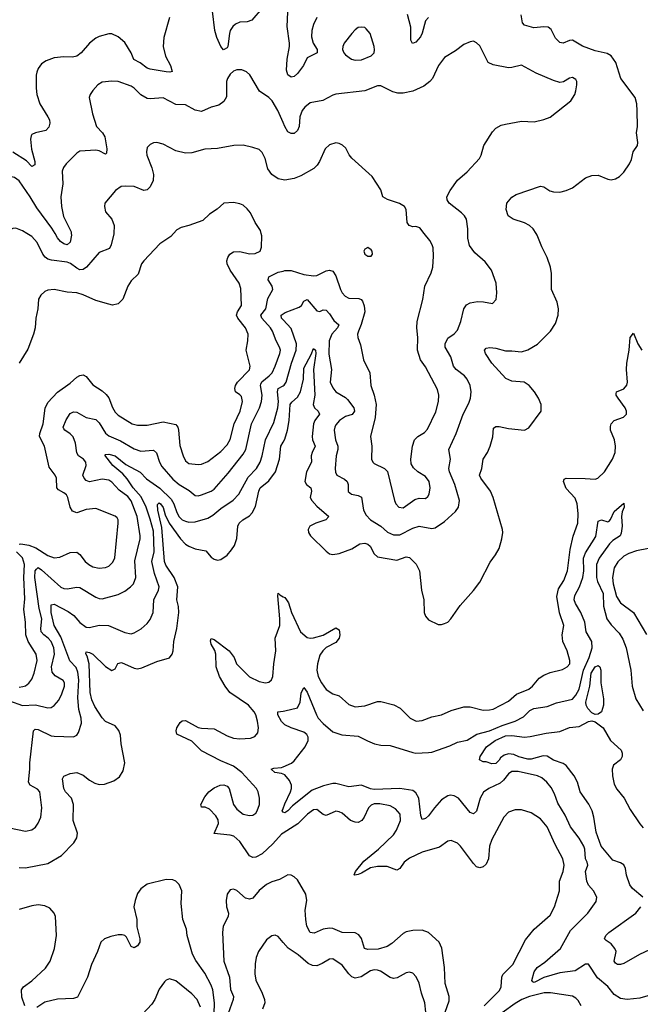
# Model space of a CAD drawing. Header units: inches. Extents: x 1682530 to 1839546, y 640742 to 791647.
# Tile 879 of 923: x 1798354 to 1802233, y 765180 to 771337. Entities that reach past the tile are written whole.
import ezdxf

# ---------------------------------------------------------------- set-up
doc = ezdxf.new("R2010")
doc.units = ezdxf.units.IN
doc.header["$MEASUREMENT"] = 0
for name, color, linetype in [('B7796', 7, 'Continuous'), ('B7797', 7, 'Continuous'), ('B8706', 7, 'Continuous'), ('B8707', 7, 'Continuous')]:
    doc.layers.add(name, color=color, linetype=linetype)

msp = doc.modelspace()

# ---------------------------------------------------------------- linework, layer by layer
at = {"layer": 'B7796', "color": 5}
for points, elevation in [([(1798350, 768057.2), (1798361.3, 768058.7), (1798411.4, 768051.4), (1798455, 768035), (1798530, 767986.3), (1798570, 767973.2), (1798603.8, 767976.2), (1798670, 768004.7), (1798710, 768007.4), (1798730, 767993.7), (1798762.8, 767950), (1798785.7, 767930), (1798810, 767916.5), (1798850, 767908.5), (1798889.1, 767910.9), (1798910, 767919.7), (1798934.7, 767945.3), (1798948, 767972), (1798969.8, 768189.8), (1798969.8, 768209.8), (1798962.7, 768222.7), (1798950, 768233.7), (1798830, 768280.4), (1798770, 768273.7), (1798710, 768254.3), (1798684.6, 768264.6), (1798668.2, 768288.2), (1798654.4, 768350), (1798645.1, 768365.1), (1798630, 768379), (1798596.8, 768396.8), (1798585.3, 768410), (1798582.8, 768470), (1798575.3, 768490), (1798538.1, 768538.1), (1798509.2, 768670), (1798478.1, 768730), (1798478.5, 768750), (1798500.2, 768810), (1798512.5, 768907.5), (1798530, 768944.2), (1798590, 769007.6), (1798670, 769064.5), (1798710, 769101.3), (1798730, 769113), (1798750, 769115.5), (1798770, 769107), (1798810, 769053.1), (1798870, 769017), (1798894.4, 768994.4), (1798910, 768972.2), (1798932.9, 768912.9), (1798950, 768882.8), (1798970, 768864.7), (1799057.6, 768810), (1799090, 768801.6), (1799150, 768801.7), (1799250, 768821.8), (1799330, 768806.7), (1799341.5, 768790), (1799347.2, 768770), (1799355.2, 768675.2), (1799375.3, 768610), (1799390, 768578.4), (1799410, 768561.7), (1799470, 768555), (1799490, 768557.8), (1799530, 768575.2), (1799610, 768636.9), (1799650, 768679.7), (1799670, 768711.7), (1799693.6, 768810), (1799731.7, 768890), (1799746, 768950), (1799740, 768980), (1799730, 768992.3), (1799703, 769010), (1799698, 769030), (1799703.5, 769050), (1799715.8, 769070), (1799790, 769148.5), (1799793.6, 769170), (1799768.9, 769270), (1799780.2, 769330), (1799781, 769370), (1799765, 769410), (1799716.5, 769470), (1799707.8, 769490), (1799714, 769510), (1799740.3, 769550), (1799736.3, 769656.3), (1799724.5, 769690), (1799668.7, 769770), (1799651.1, 769810), (1799648, 769830), (1799654, 769850), (1799667.3, 769870), (1799690, 769885.5), (1799730, 769887), (1799790, 769872.9), (1799824.9, 769875.1), (1799857.2, 769890), (1799865.1, 769914.9), (1799866.3, 769986.3), (1799862.9, 770000)], 780), ([(1799315.8, 770000), (1799299, 769981), (1799230, 769935.6), (1799128.9, 769830), (1799115.3, 769810), (1799094.2, 769745.8), (1799050, 769704.5), (1799030.3, 769670), (1798997.4, 769590), (1798970, 769561.3), (1798933.1, 769553.1), (1798910, 769558), (1798830, 769580.4), (1798750, 769616.5), (1798710, 769628.9), (1798650, 769632.8), (1798570, 769649.8), (1798530, 769646), (1798510, 769638), (1798485.5, 769614.5), (1798470.3, 769590), (1798467.9, 769530), (1798453.8, 769470), (1798451, 769410), (1798440.2, 769370), (1798403.5, 769276.5), (1798350, 769189.7)], 780), ([(1798941, 770000), (1798941, 769999), (1798924.4, 769930), (1798914, 769906), (1798850, 769880.4), (1798771.1, 769788.9), (1798750, 769775), (1798730, 769774), (1798710, 769783.2), (1798672, 769812), (1798650, 769820.7), (1798553, 769833), (1798530, 769839.9), (1798512.1, 769852.1), (1798497.5, 769870), (1798463.2, 769943.2), (1798430, 769981.5), (1798399, 770000)], 760), ([(1798676, 770000), (1798677, 769990), (1798670, 769945.2), (1798650, 769928.7), (1798630, 769935.4), (1798608.7, 769950), (1798590, 769972.8), (1798574.3, 770000)], 740), ([(1798290, 767077.7), (1798370, 767049), (1798452.2, 767052.2), (1798530, 767033.8), (1798550, 767036.9), (1798570, 767048.9), (1798597.9, 767082.1), (1798617.8, 767122.2), (1798633.8, 767170), (1798634.4, 767190), (1798625.6, 767205.6), (1798574.6, 767234.6), (1798557.3, 767257.3), (1798553.1, 767290), (1798570.8, 767370), (1798566.2, 767410), (1798549.9, 767450), (1798532.5, 767470), (1798503.7, 767490), (1798487.2, 767510), (1798484.9, 767530), (1798491.1, 767590), (1798476, 767656), (1798447.2, 767850), (1798449.9, 767890.1), (1798458.1, 767901.9), (1798470, 767911.8), (1798490, 767898), (1798610, 767787.8), (1798630, 767780.2), (1798650, 767778.9), (1798710, 767788.4), (1798730, 767786.4), (1798830, 767727.2), (1798850, 767718.4), (1798870, 767716.5), (1798970, 767742.6), (1799010, 767763.5), (1799046.4, 767790), (1799064.6, 767810), (1799079.6, 767850), (1799073.1, 767953.1), (1799106.4, 768090), (1799106.5, 768110), (1799087.2, 768230), (1799050, 768328.7), (1799030, 768355.4), (1798975.8, 768395.9), (1798930, 768444.6), (1798910, 768457.4), (1798870, 768464.1), (1798790, 768446.5), (1798770, 768456.2), (1798757.3, 768470), (1798749, 768490), (1798769.9, 768550), (1798766.3, 768570), (1798751.9, 768590), (1798721.5, 768610), (1798710, 768627.8), (1798702.1, 768690), (1798687.8, 768727.8), (1798670, 768746.9), (1798635.1, 768770), (1798630, 768779.5), (1798626, 768790), (1798644.8, 768835.2), (1798670, 768874.6), (1798690, 768885.2), (1798710, 768882.4), (1798768.9, 768848.9), (1798830, 768836.3), (1798850, 768815.8), (1798890, 768751.8), (1798910, 768735.3), (1798983.7, 768703.7), (1799070, 768654), (1799110, 768640.2), (1799190, 768645), (1799209.5, 768629.5), (1799227.6, 768570), (1799242.7, 768542.7), (1799310, 768465), (1799350, 768430.7), (1799413.8, 768393.8), (1799450, 768362.6), (1799470, 768360.8), (1799490, 768365.2), (1799550, 768389.4), (1799570, 768402.5), (1799657.5, 768502.5), (1799750, 768620.7), (1799766.6, 768650), (1799802.8, 768810), (1799852.4, 768910), (1799865.4, 768950), (1799869.4, 768990), (1799858.7, 769050), (1799861.4, 769058.6), (1799867.6, 769072.4), (1799914, 769110), (1799931.6, 769130), (1799951, 769170), (1799979.8, 769250), (1799982.9, 769270), (1799977.1, 769290), (1799956.2, 769330), (1799933.7, 769390), (1799921.7, 769410), (1799866.2, 769470), (1799861.3, 769490), (1799891.7, 769530), (1799905.2, 769594.8), (1799936.4, 769650), (1799932.4, 769670), (1799906, 769710), (1799911.5, 769730), (1799970, 769758.7), (1800000, 769765.6)], 760), ([(1800000, 769459.4), (1799989.8, 769470), (1799989, 769490), (1800000, 769497.6)], 740), ([(1798290, 766284.9), (1798390, 766262.4), (1798429.6, 766270.4), (1798452.6, 766287.4), (1798470, 766314), (1798485.1, 766350), (1798492.6, 766410), (1798480.4, 766510), (1798465.4, 766525.4), (1798418, 766550), (1798408.7, 766570), (1798417.9, 766650), (1798417.5, 766690), (1798440.7, 766890), (1798450, 766900.7), (1798470, 766898.4), (1798550, 766859.7), (1798570, 766856.1), (1798690, 766853.7), (1798710, 766863.8), (1798721, 766879), (1798740.6, 766939.4), (1798738.4, 766970), (1798723.7, 767023.7), (1798717, 767097), (1798723.1, 767210), (1798717.9, 767257.9), (1798706.1, 767286.1), (1798667.9, 767327.9), (1798610, 767478.1), (1798569.9, 767550), (1798549.5, 767630.5), (1798550, 767678.4), (1798570, 767683), (1798656.3, 767636.3), (1798690.9, 767610.9), (1798730, 767567.3), (1798770, 767539), (1798790, 767536), (1798850, 767551.1), (1798909.3, 767549.3), (1799010, 767504.7), (1799050, 767496.9), (1799070, 767502.3), (1799111.9, 767528.1), (1799150, 767561.5), (1799170, 767587.2), (1799187.2, 767630), (1799191.4, 767710), (1799221.8, 767770), (1799225, 767790), (1799195.2, 767875.2), (1799179.5, 767950), (1799193.4, 768010), (1799190, 768138.4), (1799170, 768214.2), (1799143.7, 768290), (1799113, 768353), (1799063.3, 768410), (1799026.2, 768466.2), (1798997.3, 768497.3), (1798934.8, 768550), (1798886.7, 768613.3), (1798890, 768618.8), (1798910, 768620.3), (1798950, 768610.1), (1799016, 768556), (1799107, 768507), (1799145.8, 768465.8), (1799230, 768408.6), (1799299.9, 768339.9), (1799316.8, 768310), (1799335.4, 768255.4), (1799350, 768228.7), (1799370, 768210.1), (1799390, 768200.5), (1799410, 768195.3), (1799450, 768196.6), (1799530, 768221.2), (1799560.8, 768239.2), (1799610, 768281.1), (1799687.5, 768332.5), (1799723.1, 768370), (1799782.7, 768477.3), (1799834.6, 768530), (1799856.3, 768570), (1799869.9, 768610), (1799889.9, 768710), (1799941.2, 768818.8), (1799967.6, 768910), (1799971.8, 768950), (1799964.6, 769010), (1799969.9, 769030), (1800000, 769048)], 740), ([(1798350, 766036.8), (1798390, 766033.7), (1798530, 766060.8), (1798615.5, 766110), (1798691.7, 766190), (1798710, 766220.5), (1798713.8, 766250), (1798687, 766330), (1798689.4, 766430), (1798676.6, 766470), (1798640.5, 766510), (1798628.7, 766530), (1798621, 766590), (1798630, 766607.2), (1798670, 766624.5), (1798710, 766628.9), (1798750, 766612.9), (1798790, 766582), (1798823.6, 766563.6), (1798850, 766555.6), (1798883.6, 766556.4), (1798942.2, 766577.8), (1798976.8, 766603.2), (1799000.1, 766639.9), (1799009.7, 766690), (1798987.3, 766810), (1798982.6, 766862.6), (1798973.4, 766893.4), (1798950, 766921), (1798890, 766949.8), (1798870, 766970.7), (1798822.2, 767042.2), (1798804.6, 767084.6), (1798793.9, 767130), (1798787.1, 767310), (1798776.3, 767356.3), (1798767.1, 767372.9), (1798770, 767384.7), (1798790, 767381.2), (1798810.5, 767370.5), (1798890, 767292.8), (1798930, 767267.4), (1798950, 767278), (1798968, 767312), (1798990, 767318.2), (1799070, 767281.3), (1799090, 767278.6), (1799116.2, 767283.8), (1799210, 767324.9), (1799290, 767346.4), (1799307.6, 767370), (1799313.5, 767390), (1799317.1, 767450), (1799335.4, 767530), (1799348.8, 767630), (1799346.9, 767666.9), (1799335.6, 767710), (1799341, 767790), (1799319.5, 767850), (1799266.4, 767926.5), (1799258.2, 767950), (1799242.2, 768162.2), (1799216.1, 768270), (1799213.9, 768306.1), (1799224.9, 768315.1), (1799234.6, 768310), (1799250, 768287), (1799261.9, 768241.9), (1799287.7, 768190), (1799358.8, 768090), (1799390, 768057.9), (1799410, 768044.4), (1799450, 768027.5), (1799516.6, 768016.6), (1799550, 767976.4), (1799570, 767963.1), (1799590, 767958.4), (1799610, 767962.4), (1799650, 767988.2), (1799678.5, 768021.5), (1799695.3, 768050), (1799710, 768094), (1799718.1, 768170), (1799725.8, 768190), (1799748.7, 768210), (1799790, 768235), (1799807.1, 768252.9), (1799826.5, 768293.5), (1799848.3, 768390), (1799857, 768410), (1799910, 768454.4), (1799951.8, 768510), (1799977.6, 768590), (1799985.9, 768670), (1800000, 768695.8)], 720), ([(1798350, 767163.9), (1798373.2, 767166.8), (1798390, 767172.3), (1798410, 767188.1), (1798430, 767213.4), (1798445, 767250), (1798461.7, 767330), (1798457.1, 767370), (1798406.8, 767450), (1798391.8, 767490), (1798390.5, 767570), (1798379.2, 767650), (1798385, 767715), (1798379.7, 767850), (1798384.1, 767930), (1798371.9, 767971.9), (1798333.3, 768010)], 780), ([(1800000, 766250.1), (1799990, 766243.7), (1799936.8, 766183.2), (1799870, 766121.3), (1799830, 766100.9), (1799810, 766099), (1799790, 766108.9), (1799730, 766197.7), (1799691.8, 766231.8), (1799670, 766238.4), (1799568.8, 766248.8), (1799597.1, 766310), (1799594.5, 766334.5), (1799579, 766359), (1799540.6, 766400.6), (1799512.7, 766412.7), (1799490, 766413.2), (1799485.1, 766430), (1799510, 766477.7), (1799535.8, 766510), (1799570, 766534.6), (1799606.9, 766550), (1799630, 766553.3), (1799650, 766543.7), (1799662, 766530), (1799690.9, 766430), (1799710, 766401.1), (1799750, 766369.3), (1799790, 766360.3), (1799810, 766363.1), (1799830, 766376.3), (1799838.7, 766390), (1799852.2, 766430), (1799853.1, 766470), (1799843.5, 766510), (1799833.8, 766530), (1799743, 766630), (1799690.5, 766670.5), (1799610, 766703.1), (1799490, 766766), (1799430, 766826.1), (1799336.8, 766870), (1799330.7, 766890), (1799336.5, 766910), (1799357.5, 766942.4), (1799370, 766952.6), (1799390, 766955.5), (1799470, 766912.3), (1799490, 766906.4), (1799570, 766902.2), (1799650, 766860.2), (1799690, 766844.8), (1799730, 766839.8), (1799795.5, 766844.5), (1799824.2, 766855.8), (1799842, 766878), (1799845.5, 766910), (1799839.5, 766950), (1799829.1, 766990), (1799818.9, 767010), (1799783.2, 767050), (1799667.2, 767130), (1799637.2, 767170), (1799602.4, 767230), (1799581.5, 767290), (1799579.8, 767370), (1799573.2, 767393.2), (1799550, 767433.2), (1799546.2, 767453.8), (1799550, 767466.8), (1799570, 767462), (1799662.2, 767390), (1799693.5, 767350), (1799709, 767309), (1799790, 767227.7), (1799850, 767198), (1799890, 767191.5), (1799910, 767195.6), (1799926.6, 767210), (1799935, 767230), (1799941.2, 767310), (1799954.2, 767390), (1799951.4, 767470), (1799980.5, 767550), (1799980.5, 767590), (1799966.1, 767733.9), (1799970, 767750.3), (1799979.9, 767739.9), (1800000, 767729)], 680), ([(1800000, 766939.1), (1799990, 766949.7), (1799966.4, 766990), (1799966.6, 767010), (1800000, 767014.2)], 660), ([(1800000, 766619.3), (1799990, 766624), (1799949.4, 766630), (1799925.2, 766650), (1799942.4, 766657.6), (1799990, 766660.3), (1800000, 766664.6)], 660), ([(1800000, 766382.3), (1799995.1, 766390), (1800000, 766404.6)], 660), ([(1799566.3, 765050), (1799571.1, 765190), (1799561.1, 765270), (1799550, 765300.3), (1799510, 765375.8), (1799454.1, 765454.1), (1799434, 765494), (1799401.4, 765610), (1799395.8, 765650), (1799373.7, 765710), (1799363.2, 765810), (1799366, 765890), (1799350.8, 765930), (1799330, 765950.9), (1799310, 765958.4), (1799270, 765961.4), (1799150, 765931.7), (1799110, 765902.8), (1799090, 765873.3), (1799074.6, 765830), (1799067.6, 765790), (1799085.2, 765710), (1799085.1, 765665.1), (1799104.6, 765590), (1799103.7, 765570), (1799090, 765545.1), (1799070, 765534), (1799050, 765540.9), (1799020.4, 765600.4), (1799009.8, 765609.8), (1798994.5, 765614.5), (1798970, 765614), (1798924.1, 765604.1), (1798884.4, 765590), (1798860.2, 765570), (1798839.3, 765510), (1798802.1, 765430), (1798777, 765350), (1798715.3, 765224.8), (1798690, 765216.9), (1798590, 765213), (1798510, 765193), (1798459.9, 765160.1)], 720), ([(1800000, 765973.3), (1799978.5, 765961.5), (1799930, 765946.5), (1799895.8, 765930), (1799850, 765892.8), (1799810, 765844.7), (1799790, 765837.4), (1799764.5, 765844.5), (1799710, 765892.8), (1799690, 765900.5), (1799670, 765896.3), (1799650.4, 765870), (1799644.4, 765830), (1799646, 765790), (1799659.5, 765750), (1799657.6, 765730), (1799625, 765670), (1799620.7, 765630), (1799629, 765450), (1799664.2, 765350), (1799672.2, 765272.2), (1799691, 765230), (1799688.7, 765210), (1799657, 765123)], 720), ([(1798385.4, 765170), (1798366, 765226), (1798365.4, 765270), (1798378.3, 765290), (1798430, 765327.2), (1798514.4, 765405.6), (1798544.5, 765450), (1798570.4, 765529.7), (1798582.6, 765610), (1798576.4, 765730), (1798568.4, 765750), (1798541, 765781), (1798510, 765796.8), (1798470, 765803), (1798430, 765796.7), (1798350, 765773.7)], 720), ([(1800000, 765567.7), (1799970, 765603.7), (1799950, 765611.8), (1799930, 765609.5), (1799896.1, 765583.9), (1799846, 765510), (1799832.7, 765472.7), (1799825.7, 765434.3), (1799823.9, 765370), (1799830, 765331), (1799870.2, 765250.2), (1799884.4, 765210), (1799885.8, 765190), (1799871.3, 765150)], 740), ([(1799483, 765163), (1799462, 765210), (1799430, 765245.7), (1799330, 765327.8), (1799290, 765339.5), (1799270, 765332.3), (1799258.6, 765321.4), (1799224.7, 765275.3), (1799197.6, 765210), (1799179, 765181), (1799090, 765085.1)], 740)]:
    msp.add_lwpolyline(points, dxfattribs=dict(at, elevation=elevation))
at = {"layer": 'B7797', "color": 5}
for points, elevation in [([(1799870, 771409.7), (1799805.1, 771334.9), (1799775.6, 771324.4), (1799730, 771320.8), (1799702.4, 771310), (1799685.6, 771294.4), (1799670, 771269.6), (1799664, 771250), (1799655.1, 771170), (1799650, 771161.4), (1799628.3, 771148.3), (1799610.9, 771170), (1799585.1, 771225.1), (1799573.7, 771270), (1799558, 771390)], 720), ([(1799290.4, 771350.3), (1799254.5, 771225.5), (1799250.2, 771170), (1799265.2, 771110), (1799296.5, 771050), (1799306.4, 771013.6), (1799291.4, 771008.6), (1799268.9, 771011.1), (1799170, 771026.8), (1799150, 771034), (1799107.5, 771067.5), (1799067.2, 771087.2), (1799050.8, 771130), (1799010, 771194.7), (1798970, 771229.7), (1798930, 771249.6), (1798910, 771249.6), (1798850, 771231.5), (1798830, 771220.7), (1798789, 771191), (1798737.6, 771130), (1798710.2, 771109.8), (1798683.7, 771103.7), (1798630, 771104.4), (1798570, 771098.7), (1798519.9, 771080.1), (1798490, 771060.9), (1798470, 771032.7), (1798460.3, 771010), (1798456, 770990), (1798455.6, 770910), (1798460.3, 770870), (1798479.6, 770810), (1798530.3, 770730), (1798540.3, 770710), (1798542.6, 770690), (1798535.8, 770664.2), (1798516.1, 770643.9), (1798451.3, 770628.7), (1798430, 770618.4), (1798424.9, 770610), (1798420.7, 770590), (1798426.6, 770526.6), (1798448.8, 770450), (1798447.3, 770430), (1798430, 770419.6), (1798395.4, 770455.4), (1798310, 770509.1)], 720), ([(1800000, 770693.4), (1799968, 770770), (1799932.5, 770830), (1799910.4, 770850.4), (1799852.6, 770890), (1799793.1, 770993.1), (1799771.5, 771011.5), (1799742.7, 771022.7), (1799710, 771023.5), (1799690, 771015.8), (1799670, 770996.9), (1799651.6, 770970), (1799646.2, 770950), (1799645.8, 770854.1), (1799630, 770826.6), (1799597.4, 770802.6), (1799550, 770789.6), (1799490, 770764), (1799450, 770771.1), (1799390, 770805.3), (1799330, 770806.4), (1799250, 770847.6), (1799170, 770842), (1799150, 770845.1), (1799110, 770866.4), (1799070, 770908.7), (1799050, 770920.7), (1798970, 770949.8), (1798930, 770953.5), (1798870, 770946.9), (1798842.4, 770930), (1798810, 770894), (1798794, 770870), (1798788.7, 770850), (1798809.1, 770749.1), (1798834, 770670), (1798870.7, 770630.7), (1798884.7, 770604.7), (1798897.8, 770530), (1798896.7, 770503.3), (1798890, 770495.6), (1798850, 770517.6), (1798830, 770521.5), (1798730, 770515.1), (1798710, 770501.6), (1798644.8, 770435.2), (1798627.3, 770412.7), (1798619.6, 770390), (1798623.8, 770310), (1798611.6, 770230), (1798614.3, 770170), (1798627.2, 770107.2), (1798674.9, 770010), (1798676, 770000)], 740), ([(1800000, 770336.2), (1799970, 770343), (1799929.6, 770370), (1799905.1, 770405.1), (1799887.6, 770470), (1799870, 770507.6), (1799850, 770525.1), (1799810, 770538.9), (1799750, 770551.6), (1799691.3, 770551.3), (1799590, 770530.9), (1799510, 770528.3), (1799430, 770505.1), (1799390, 770503), (1799330, 770516.3), (1799250, 770559.5), (1799210.7, 770569.3), (1799190, 770567), (1799170, 770557), (1799150, 770537.2), (1799146.4, 770510), (1799148.7, 770490), (1799180.3, 770410), (1799190.3, 770370), (1799188.8, 770331.2), (1799168.6, 770291.4), (1799150, 770272.7), (1799130, 770269.7), (1799070, 770295.1), (1799017, 770297), (1798986.9, 770293.1), (1798953, 770270), (1798886.7, 770190), (1798883.1, 770170), (1798890, 770136), (1798930.2, 770090.2), (1798944, 770050), (1798941, 770000)], 760), ([(1798574.3, 770000), (1798554.4, 770034.4), (1798460.6, 770160.6), (1798418.9, 770230), (1798349.7, 770330), (1798320.7, 770350), (1798290, 770358.2), (1798250, 770354.8), (1798210, 770335.9), (1798116.1, 770270), (1798095.2, 770250), (1798072.3, 770210), (1798066, 770190), (1798056.5, 770130), (1798058.5, 770090), (1798087.8, 770000)], 740), ([(1799862.9, 770000), (1799858.3, 770018.3), (1799824.5, 770070), (1799796.2, 770130), (1799775.5, 770155.5), (1799750, 770176.9), (1799730, 770186), (1799690, 770194.7), (1799630.4, 770189.6), (1799587.6, 770152.4), (1799539, 770121), (1799498.7, 770081.3), (1799411, 770050), (1799362.2, 770037.8), (1799336.5, 770023.5), (1799315.8, 770000)], 780), ([(1798399, 770000), (1798370, 770017.2), (1798330, 770033.6), (1798310, 770031.6), (1798296.7, 770023.3), (1798270, 770002.9), (1798268, 770000)], 760)]:
    msp.add_lwpolyline(points, dxfattribs=dict(at, elevation=elevation))
at = {"layer": 'B8706', "color": 5}
for points, elevation in [([(1800000, 769765.6), (1800010, 769767.9), (1800050, 769768.7), (1800130, 769743), (1800190, 769735.8), (1800210, 769738.5), (1800270, 769766.7), (1800290, 769771.5), (1800310, 769764.9), (1800330, 769736.5), (1800359.8, 769650), (1800370, 769628.8), (1800387.6, 769607.6), (1800410, 769595.5), (1800474.2, 769594.2), (1800487.6, 769587.6), (1800496.6, 769576.6), (1800507, 769547), (1800510.1, 769510), (1800489.1, 769430.9), (1800471.3, 769390), (1800466, 769370), (1800467.8, 769350), (1800484.8, 769304.8), (1800502, 769210), (1800542.6, 769130), (1800547.9, 769050), (1800570.2, 768990), (1800582.2, 768930), (1800576.2, 768850), (1800545.7, 768730), (1800554.4, 768670), (1800551.7, 768590), (1800560.3, 768570), (1800570, 768561.1), (1800634, 768530), (1800651.8, 768511.8), (1800696.9, 768330), (1800705, 768310), (1800724.2, 768290), (1800750, 768285.2), (1800822.5, 768337.5), (1800850, 768344.4), (1800890, 768343.1), (1800905.2, 768354.8), (1800912.7, 768370), (1800919.8, 768410), (1800913.7, 768450), (1800890, 768479.8), (1800842, 768510), (1800814.3, 768534.3), (1800801, 768561), (1800798, 768590), (1800808.7, 768670), (1800822.2, 768710), (1800841.3, 768730), (1800883.3, 768756.7), (1800902.6, 768777.4), (1800955.6, 768884.4), (1800972.3, 768950), (1800974.4, 768990), (1800964.2, 769024.2), (1800890, 769166), (1800858.7, 769210), (1800841.1, 769270), (1800842.9, 769350), (1800836.5, 769410), (1800837.8, 769450), (1800872.6, 769587.4), (1800885.1, 769670), (1800925, 769755.1), (1800935.5, 769790), (1800941, 769859), (1800938.4, 769910), (1800932.7, 769930), (1800916.7, 769956.7), (1800882.5, 770000)], 760), ([(1800000, 769497.6), (1800013.3, 769506.7), (1800100.3, 769539.7), (1800114.2, 769550), (1800130, 769577.6), (1800137.8, 769582.2), (1800150, 769586.5), (1800210, 769517.2), (1800230, 769511.6), (1800250, 769523.7), (1800270, 769521.1), (1800290, 769498.9), (1800317, 769457), (1800347.9, 769430), (1800340.9, 769410), (1800303.9, 769370), (1800288.1, 769330), (1800286.3, 769246.3), (1800301.8, 769150), (1800293.8, 769070), (1800310, 769034.4), (1800330, 769010.3), (1800390, 768975), (1800402.8, 768962.8), (1800441.3, 768910), (1800445.4, 768890), (1800431, 768869), (1800390, 768856.1), (1800352.6, 768830), (1800330, 768804.2), (1800322.6, 768790), (1800319.7, 768770), (1800328.3, 768710), (1800342.7, 768670), (1800342.2, 768650), (1800331, 768610), (1800325, 768530), (1800328, 768508), (1800336.4, 768490), (1800384.3, 768464.3), (1800400.3, 768450), (1800406.2, 768430), (1800407.6, 768387.6), (1800428, 768370), (1800470, 768362.6), (1800490.7, 768350.7), (1800502.4, 768270), (1800519.2, 768239.2), (1800545.7, 768210), (1800610, 768171.1), (1800653.7, 768133.7), (1800690, 768116.3), (1800730, 768116.3), (1800810, 768158.4), (1800850, 768170.1), (1800930, 768155.8), (1800950, 768159.6), (1801010, 768199), (1801078.6, 768261.4), (1801097.2, 768290), (1801102.4, 768330), (1801074.5, 768430), (1801040.2, 768510), (1801036.8, 768530), (1801045.8, 768590), (1801035.8, 768650), (1801081.8, 768750), (1801125.3, 768870), (1801161.1, 768938.9), (1801171.2, 768970), (1801174.7, 769010), (1801168.5, 769050), (1801149.7, 769090), (1801134, 769110), (1801082.7, 769150), (1801064.6, 769170), (1801048.2, 769230), (1801013.8, 769290), (1801012.8, 769310), (1801030, 769345.3), (1801070, 769372), (1801090, 769395.5), (1801110.9, 769450), (1801129.8, 769530.2), (1801145.6, 769554.4), (1801170, 769567), (1801214.6, 769574.6), (1801253.7, 769573.7), (1801310, 769562), (1801332.5, 769587.5), (1801336, 769630), (1801332, 769690), (1801302, 769770), (1801263.8, 769823.8), (1801199.4, 769879.4), (1801165.9, 769925.9), (1801154.7, 769970), (1801154.7, 770000)], 740), ([(1800000, 768695.8), (1800010, 768714), (1800027.2, 768770), (1800038.7, 768830), (1800045, 768930), (1800054, 768946), (1800090, 768975.8), (1800108.9, 769010), (1800128.6, 769090), (1800130, 769158.4), (1800175.7, 769244.3), (1800190, 769281.6), (1800201.6, 769270), (1800204.6, 769250), (1800190.9, 769149.1), (1800197.6, 768990), (1800188.9, 768930), (1800196.9, 768910), (1800220.3, 768890), (1800227.9, 768870), (1800197.6, 768830), (1800189.5, 768810), (1800182.4, 768730), (1800184.6, 768710), (1800200.9, 768670), (1800181.1, 768630), (1800176.3, 768610), (1800176.8, 768570), (1800145.8, 768510), (1800136.6, 768450), (1800145.8, 768430), (1800174.3, 768410), (1800178, 768390), (1800169.5, 768350), (1800178.7, 768330), (1800210, 768294.4), (1800285.7, 768230), (1800266.7, 768210), (1800205.5, 768190), (1800168.2, 768170), (1800157.6, 768150), (1800158.4, 768130), (1800170.4, 768110), (1800270, 768013.1), (1800290, 767997.7), (1800310, 767992.8), (1800350, 767998.5), (1800430, 768029.2), (1800479.9, 768060.1), (1800510, 768064.8), (1800530, 768057.1), (1800545, 768045), (1800570, 767997.6), (1800590, 767978), (1800710, 767958.6), (1800770, 767977.6), (1800790, 767974), (1800832, 767932), (1800853, 767890), (1800866, 767770), (1800880.4, 767710), (1800881.6, 767630), (1800890, 767606.8), (1800910, 767584.9), (1800970, 767556.3), (1800990, 767555.5), (1801010, 767561.6), (1801030, 767570.7), (1801049.3, 767590), (1801105.9, 767674.1), (1801190, 767767.7), (1801230, 767820.7), (1801295.2, 767944.8), (1801327.8, 767990), (1801349.7, 768030), (1801366.9, 768090), (1801373.5, 768130), (1801371.1, 768150), (1801312.8, 768350), (1801296, 768390), (1801236.5, 768470), (1801228.7, 768490), (1801241.8, 768530), (1801251.3, 768588.7), (1801278.5, 768630), (1801293.7, 768670), (1801310.6, 768729.4), (1801316.1, 768783.9), (1801330, 768793.7), (1801350, 768793.2), (1801410, 768780.1), (1801510, 768770.3), (1801535.3, 768784.7), (1801613.3, 768890), (1801612.8, 768930), (1801596.4, 768970), (1801572.2, 769010), (1801537.4, 769050), (1801507.8, 769070), (1801430, 769076.9), (1801393.4, 769093.4), (1801304, 769190), (1801265.1, 769250), (1801259.7, 769270), (1801270, 769283.8), (1801292.2, 769287.8), (1801330, 769283.2), (1801390, 769265.8), (1801430, 769266.5), (1801490, 769260.2), (1801530, 769271.8), (1801591.2, 769308.8), (1801670.8, 769389.2), (1801702.3, 769437.7), (1801720.3, 769490), (1801720.7, 769530), (1801713.3, 769570), (1801678.7, 769650), (1801678.3, 769750), (1801671, 769790), (1801650.9, 769850), (1801616.5, 769916.5), (1801587.5, 769990), (1801581.5, 770000)], 720), ([(1800000, 769048), (1800007.5, 769052.4), (1800019, 769070), (1800052.6, 769190), (1800081.2, 769270), (1800083.2, 769310), (1800050, 769407.1), (1800000, 769459.4)], 740), ([(1800000, 767729), (1800010, 767723.5), (1800021.6, 767710), (1800033.1, 767690), (1800051.7, 767630), (1800109.4, 767509.4), (1800150, 767474.4), (1800170, 767469.3), (1800190, 767471.8), (1800250.6, 767489.4), (1800330, 767535.3), (1800350, 767522.8), (1800354.7, 767490), (1800350.2, 767470), (1800330, 767441.8), (1800270, 767410.9), (1800248.5, 767391.5), (1800230, 767364), (1800214.4, 767310), (1800210.8, 767270), (1800219.1, 767230), (1800239.2, 767190), (1800270, 767149), (1800310, 767122.3), (1800350.6, 767110), (1800410, 767055.8), (1800450, 767040.9), (1800510, 767045.8), (1800590, 767074.3), (1800610, 767074.6), (1800692.4, 767052.4), (1800731.3, 767031.3), (1800794.9, 766970), (1800831.4, 766951.4), (1800870, 766955.5), (1800930, 766978.3), (1800990, 766990.3), (1801050, 767017.2), (1801130, 767041.3), (1801170, 767039.7), (1801250, 767020.2), (1801290, 767021.2), (1801313.4, 767026.6), (1801410, 767075.4), (1801459.9, 767120.1), (1801535.5, 767150), (1801559.1, 767170), (1801601.1, 767218.9), (1801630, 767239.1), (1801670, 767255.3), (1801746.5, 767273.5), (1801776, 767290), (1801791.8, 767310), (1801791.6, 767330), (1801775.4, 767390), (1801748.6, 767450), (1801743.9, 767490), (1801754.6, 767550), (1801728.4, 767628.4), (1801711.9, 767730), (1801721.7, 767778.3), (1801754.8, 767830), (1801777.7, 767890), (1801794.7, 768025.3), (1801813.3, 768106.7), (1801841.8, 768190), (1801844, 768250), (1801837.7, 768310), (1801825.3, 768345.3), (1801770, 768405.7), (1801752.2, 768450), (1801756.9, 768463.1), (1801770, 768471), (1801889, 768469), (1801950, 768463.2), (1801967.3, 768470), (1802010, 768510.3), (1802060.2, 768590), (1802075, 768630), (1802078, 768670), (1802072.5, 768710), (1802046.7, 768770), (1802046, 768794), (1802050, 768810.3), (1802069.2, 768830.8), (1802128, 768852), (1802146, 768870), (1802146, 768890), (1802139.3, 768910), (1802093.6, 768970), (1802082, 768990), (1802082, 768998), (1802084, 769010), (1802130, 769028.5), (1802148.6, 769051.4), (1802152, 769070), (1802145.7, 769150), (1802148.4, 769190), (1802162.8, 769270), (1802169.8, 769350), (1802190, 769376), (1802216.5, 769310), (1802242.3, 769270)], 680), ([(1800000, 767014.2), (1800010, 767015.5), (1800090, 767035.3), (1800107.4, 767070), (1800113.1, 767126.9), (1800130, 767161), (1800150, 767133), (1800208.1, 766990), (1800220.1, 766970), (1800250, 766935.8), (1800310, 766884.6), (1800366.2, 766866.2), (1800470, 766857.7), (1800527.2, 766827.2), (1800570.4, 766810), (1800610, 766800.4), (1800670, 766798.8), (1800810, 766755.8), (1800830, 766751.8), (1800910, 766754.5), (1800930, 766757.7), (1801042.7, 766797.3), (1801090, 766819.7), (1801150, 766831.1), (1801210.4, 766869.6), (1801290, 766891), (1801370, 766923.8), (1801451.3, 766950), (1801502.3, 766977.7), (1801543.1, 767016.9), (1801567, 767030), (1801650, 767042), (1801710, 767065.2), (1801810, 767087.7), (1801830, 767112.6), (1801850.5, 767150), (1801878.8, 767270), (1801913.3, 767350), (1801932.4, 767410), (1801930.4, 767450), (1801894.7, 767510), (1801885.8, 767570), (1801861.1, 767630), (1801827.3, 767687.3), (1801820.4, 767710), (1801823.3, 767736.7), (1801852.1, 767790), (1801874.2, 767850), (1801879.7, 767890), (1801877.6, 767970), (1801890, 768002.8), (1801955.3, 768104.7), (1801970, 768201.6), (1801990, 768208.9), (1802030, 768198), (1802037.6, 768202.4), (1802047.6, 768212.4), (1802070, 768262.4), (1802130, 768314), (1802132, 768290), (1802120.6, 768259.4), (1802116.3, 768230), (1802118.6, 768170), (1802114.1, 768125.9), (1802106.4, 768110), (1802060.4, 768079.6), (1802040.9, 768059.1), (1801975.1, 767970), (1801959.6, 767930), (1801959.1, 767850), (1801965, 767825), (1802000.7, 767750), (1802002.6, 767670), (1802023, 767590), (1802050, 767553.4), (1802100.5, 767500.5), (1802123, 767463), (1802145.1, 767410), (1802174.2, 767270), (1802181.3, 767170), (1802204.9, 767090), (1802250, 767016)], 660), ([(1802284.7, 768030), (1802210, 768016.8), (1802161.2, 767998.8), (1802130, 767982.4), (1802092, 767948), (1802070.2, 767910), (1802058.8, 767850), (1802063.3, 767810), (1802084.1, 767730), (1802110, 767691.4), (1802190.1, 767630.1), (1802272, 767492)], 680), ([(1800000, 766664.6), (1800052.7, 766687.3), (1800070, 766703.5), (1800137.3, 766790), (1800157.1, 766830), (1800156.8, 766850), (1800147.9, 766867.9), (1800130, 766881.7), (1800050, 766908.3), (1800010, 766928.5), (1800000, 766939.1)], 660), ([(1802248.2, 765850), (1802183.7, 765903.7), (1802166.5, 765926.5), (1802147.5, 765987.5), (1802140.2, 766030), (1802130, 766053.3), (1802110, 766065.2), (1802061.4, 766081.4), (1801988.4, 766170), (1801956.7, 766256.7), (1801943.5, 766350), (1801931.3, 766390), (1801910.9, 766430.9), (1801856.3, 766510), (1801839.9, 766570), (1801820.5, 766610), (1801770, 766673.3), (1801750, 766685.6), (1801690, 766706.4), (1801650, 766731.4), (1801626.6, 766733.4), (1801550, 766712.7), (1801530, 766712.7), (1801472.9, 766727.1), (1801441.7, 766741.8), (1801410, 766747.2), (1801381.1, 766738.9), (1801358.2, 766721.8), (1801350, 766706.3), (1801330, 766686.9), (1801304.8, 766684.8), (1801270, 766697.2), (1801250, 766697.2), (1801228, 766710), (1801232, 766730), (1801272.4, 766790), (1801326, 766830), (1801390, 766859.8), (1801430, 766860.7), (1801510, 766851.8), (1801544.7, 766855.3), (1801643.7, 766876.3), (1801730, 766885.4), (1801790, 766911.4), (1801850, 766917.7), (1801910, 766949.5), (1801930, 766952.2), (1801950, 766947.7), (1802000.7, 766910), (1802045.8, 766830), (1802112.7, 766770), (1802119, 766750), (1802119.1, 766730), (1802108.4, 766710), (1802065.2, 766674.8), (1802056.5, 766650), (1802058.9, 766610), (1802070, 766558), (1802086.4, 766526.4), (1802131.2, 766470), (1802170, 766399.1), (1802230, 766308.7), (1802250, 766284.2)], 640), ([(1802330, 765249), (1802230, 765219.3), (1802150, 765211.2), (1802110, 765215.8), (1802070, 765241.1), (1802031, 765291), (1801965.8, 765345.8), (1801910, 765430.8), (1801890, 765432.1), (1801824.9, 765390), (1801730, 765377.6), (1801630, 765348.4), (1801570, 765317.7), (1801561, 765321), (1801554.7, 765330), (1801570, 765383.7), (1801588.4, 765410), (1801636.4, 765443.6), (1801734, 765530), (1801797, 765643), (1801904, 765750), (1801956.1, 765823.9), (1801962, 765850), (1801939.7, 765890), (1801910, 765925.1), (1801899.2, 765950), (1801891.4, 766010), (1801904, 766050), (1801901.6, 766070), (1801890.7, 766090), (1801885.8, 766150), (1801879.3, 766170), (1801850, 766218.5), (1801797.6, 766290), (1801762.4, 766362.4), (1801718.1, 766438.1), (1801697, 766497), (1801675.5, 766535.6), (1801649.7, 766570), (1801616.5, 766596.5), (1801589.9, 766609.9), (1801470, 766637.1), (1801430, 766635.8), (1801410, 766621.2), (1801378, 766582), (1801356.2, 766563.8), (1801286.7, 766530), (1801253.4, 766506.6), (1801232.7, 766470), (1801210, 766387.6), (1801190, 766371.3), (1801170, 766378.9), (1801095.5, 766470), (1801070, 766484.1), (1801047.3, 766487.3), (1801030, 766485), (1800990, 766459), (1800945.8, 766410), (1800910, 766359.8), (1800890, 766341.6), (1800870, 766335.8), (1800860.9, 766360.9), (1800848.8, 766470), (1800830, 766503.4), (1800810, 766516.7), (1800728.9, 766528.9), (1800570, 766523.5), (1800547, 766527), (1800490, 766549.9), (1800410, 766539.9), (1800330, 766561.1), (1800310, 766561.9), (1800253.5, 766546.5), (1800181.2, 766518.8), (1800059.1, 766420.9), (1800030, 766389.8), (1800010, 766378.3), (1800000.9, 766380.9), (1800000, 766382.3)], 660), ([(1800000, 766404.6), (1800010, 766434.4), (1800046.2, 766510), (1800052, 766530), (1800051.6, 766551.6), (1800039.7, 766579.7), (1800010, 766614.7), (1800000, 766619.3)], 660), ([(1801257.5, 765170), (1801353.6, 765266.4), (1801362.4, 765290), (1801367.1, 765350), (1801373.6, 765366.4), (1801436, 765430), (1801516.1, 765583.9), (1801569.7, 765650), (1801670, 765738.5), (1801697.1, 765790), (1801727, 765890), (1801727.1, 765950), (1801750.6, 766010), (1801757.3, 766050), (1801748.2, 766090), (1801699.8, 766179.8), (1801650.8, 766290.8), (1801610, 766340.3), (1801550, 766377.6), (1801490, 766396.4), (1801450, 766396), (1801410, 766382), (1801379.2, 766350), (1801304.1, 766210), (1801290.2, 766170), (1801284.7, 766090), (1801270, 766057.6), (1801250, 766040.5), (1801230, 766034.3), (1801210, 766041.1), (1801190, 766060.5), (1801110, 766169.7), (1801090, 766188.3), (1801050, 766205.1), (1801030, 766199.7), (1800976.7, 766163.3), (1800870, 766132.5), (1800790, 766093.3), (1800757.1, 766070), (1800730, 766029.7), (1800710, 766018.5), (1800650, 766041.4), (1800590, 766042.9), (1800546.3, 766033.7), (1800490, 765999.8), (1800470, 765991.1), (1800447.9, 765988), (1800445.1, 765990), (1800452.2, 766010), (1800505.4, 766074.6), (1800595.9, 766150), (1800690, 766239.6), (1800708.9, 766270), (1800734, 766330), (1800731.6, 766370), (1800703, 766403), (1800670, 766421.5), (1800605.6, 766434.4), (1800570, 766433.5), (1800550, 766425.1), (1800533.7, 766410), (1800506.7, 766350), (1800492.4, 766330), (1800470, 766318), (1800450, 766318.9), (1800422, 766330), (1800370, 766374.7), (1800350, 766383), (1800330, 766387.8), (1800270, 766361.1), (1800250, 766368.3), (1800210, 766399.3), (1800190, 766397.4), (1800152.8, 766370), (1800091.4, 766308.6), (1800000, 766250.1)], 680), ([(1800962.5, 764990), (1801037.6, 765202.4), (1801037.7, 765230), (1801012.7, 765310), (1801009.1, 765410), (1800992, 765532), (1800976.4, 765570), (1800909.4, 765630), (1800870, 765643.1), (1800810, 765641.8), (1800770, 765632.8), (1800750, 765623.1), (1800680.3, 765559.7), (1800650, 765541.2), (1800594.1, 765525.9), (1800530, 765522.2), (1800508.4, 765528.4), (1800490, 765592.3), (1800473.9, 765613.9), (1800450, 765627.9), (1800370, 765629.9), (1800310, 765654.9), (1800290, 765657.4), (1800250, 765649.8), (1800194.5, 765625.5), (1800170, 765629.1), (1800148.5, 765668.5), (1800142.4, 765710), (1800137.9, 765770), (1800147.7, 765830), (1800142.6, 765870), (1800090, 765959.5), (1800070, 765978.4), (1800050, 765987.6), (1800030, 765989.6), (1800000, 765973.3)], 720), ([(1802290, 765521.4), (1802227.9, 765492.1), (1802130, 765435.3), (1802110, 765428.9), (1802090, 765429.8), (1802078, 765438), (1802069.7, 765450), (1802081.7, 765510), (1802073.3, 765530), (1802050, 765559.1), (1802018.8, 765578.8), (1802009.7, 765589.7), (1802016.8, 765610), (1802036.8, 765630), (1802204.2, 765750), (1802236.8, 765790)], 640), ([(1800891.5, 765131.5), (1800885.7, 765190), (1800864.6, 765250), (1800850, 765312.7), (1800831.8, 765351.8), (1800810, 765375.6), (1800790, 765381.6), (1800770, 765376.9), (1800713.2, 765346.8), (1800690, 765342.8), (1800670, 765348.7), (1800607.9, 765387.9), (1800590, 765394.7), (1800570, 765395.7), (1800547.4, 765390), (1800488.8, 765351.2), (1800450, 765343.5), (1800430, 765351.6), (1800410.4, 765370.4), (1800370, 765426.2), (1800310, 765465.6), (1800290, 765463.6), (1800243.9, 765436.1), (1800210, 765422), (1800183.1, 765423.1), (1800156.6, 765436.6), (1800093.6, 765490), (1800030.7, 765530.7), (1800000, 765567.7)], 740), ([(1801863.5, 765170), (1801843.6, 765203.6), (1801830, 765218.7), (1801810, 765231.2), (1801672.1, 765252.1), (1801631.2, 765251.2), (1801541.3, 765230), (1801491.7, 765210), (1801450, 765186.4), (1801370, 765127.9)], 680)]:
    msp.add_lwpolyline(points, dxfattribs=dict(at, elevation=elevation))
for points, elevation in [([(1800530, 769912), (1800510, 769902), (1800504.9, 769890), (1800511.3, 769870), (1800530, 769858.8), (1800550, 769858), (1800559, 769870), (1800557.2, 769890), (1800550, 769899)], 780), ([(1801950, 766991.8), (1801930, 767002.2), (1801904.4, 767030), (1801894.9, 767050), (1801891.9, 767070), (1801916.8, 767170), (1801926.1, 767250), (1801950, 767290.2), (1801970, 767298), (1801979.1, 767290), (1801986, 767270), (1801985.7, 767190), (1802002.3, 767090), (1802002, 767050), (1801990, 767008.3), (1801970, 766994.5)], 640)]:
    msp.add_lwpolyline(points, close=True, dxfattribs=dict(at, elevation=elevation))
at = {"layer": 'B8707', "color": 5}
for points, elevation in [([(1800211.3, 771350), (1800190, 771307), (1800180.6, 771270), (1800178, 771230), (1800188.6, 771190), (1800213, 771150), (1800213.4, 771130), (1800150, 771098.5), (1800128.1, 771050), (1800090, 771001), (1800070, 770981), (1800050, 770978), (1800030, 770991.8), (1800022.2, 771022.2), (1800024.8, 771090), (1800040.9, 771170), (1800040.9, 771190), (1800025.7, 771294.3), (1800032.3, 771430)], 720), ([(1800908.9, 771351.1), (1800890.1, 771329.9), (1800870, 771252.3), (1800858, 771230), (1800830, 771196.9), (1800808.4, 771188.5), (1800798, 771210), (1800798, 771290), (1800778.5, 771370)], 720), ([(1801581.5, 770000), (1801563.2, 770030), (1801539.8, 770050), (1801510, 770065.9), (1801438, 770090), (1801406, 770110), (1801395.1, 770150), (1801399.6, 770190), (1801430, 770228), (1801456.3, 770243.7), (1801610, 770295.8), (1801630, 770292.4), (1801668, 770268), (1801690, 770260.3), (1801730, 770259.5), (1801770, 770268.5), (1801810, 770286.4), (1801891.1, 770348.9), (1801930, 770362.6), (1801970, 770364.2), (1802030, 770339.5), (1802050, 770335.8), (1802078, 770342), (1802103.6, 770356.4), (1802130, 770382.8), (1802164.9, 770435.1), (1802177, 770463), (1802188, 770510), (1802214.7, 770550), (1802216.9, 770570), (1802209.6, 770630), (1802215.1, 770670), (1802213.8, 770766.2), (1802211.3, 770810), (1802201.1, 770850), (1802110.9, 770970), (1802079.3, 771070), (1802050, 771111.1), (1802026, 771126), (1801950, 771143.1), (1801871.8, 771171.8), (1801810, 771209.7), (1801790, 771207.1), (1801750, 771190.9), (1801730, 771193.5), (1801702.3, 771222.3), (1801676.2, 771276.2), (1801656.2, 771290), (1801630, 771293.3), (1801566.6, 771286.6), (1801510, 771303.5), (1801497.2, 771317.3), (1801488.1, 771368.1)], 720), ([(1801154.7, 770000), (1801154.7, 770030), (1801146.3, 770090), (1801134.7, 770110), (1801115.1, 770130), (1801038.9, 770190), (1801026.3, 770210), (1801024.2, 770230), (1801043.6, 770270), (1801090, 770334), (1801150, 770386.8), (1801227.3, 770470), (1801238.4, 770490), (1801254, 770550), (1801310, 770636.3), (1801330, 770658), (1801363.3, 770676.7), (1801390, 770683.8), (1801490, 770702), (1801570, 770699.5), (1801630, 770713), (1801670, 770728.2), (1801799.3, 770830), (1801823.7, 770870), (1801830, 770892), (1801836.9, 770930), (1801836.9, 770950), (1801830, 770963.7), (1801810, 770974.7), (1801790, 770971.5), (1801752.2, 770947.8), (1801730, 770945.1), (1801690, 770956.3), (1801582.2, 771002.2), (1801490, 771053.3), (1801430, 771037.4), (1801410, 771036.4), (1801313.9, 771053.9), (1801282.7, 771070), (1801230, 771173.2), (1801210, 771192.7), (1801190, 771202.7), (1801170, 771199.3), (1801130, 771182.7), (1801078, 771142), (1801010, 771101.6), (1800972.2, 771050), (1800934.9, 770970), (1800918, 770950), (1800878.9, 770921.1), (1800810.2, 770889.8), (1800750, 770876.9), (1800718.3, 770878.3), (1800685.3, 770885.3), (1800610, 770922.7), (1800590, 770922.7), (1800510, 770891.6), (1800328.9, 770871.1), (1800310, 770865.6), (1800248.9, 770831.1), (1800170, 770816.3), (1800134.9, 770790), (1800118.7, 770770), (1800105.5, 770730), (1800100.8, 770670), (1800090, 770644.5), (1800070, 770626), (1800050, 770626), (1800030, 770635.6), (1800010, 770669.5), (1800000, 770693.4)], 740), ([(1800882.5, 770000), (1800854.9, 770034.9), (1800830, 770044), (1800810, 770042.6), (1800788.2, 770050), (1800776.4, 770070), (1800769.7, 770149.7), (1800759.5, 770170), (1800728.3, 770188.3), (1800651.8, 770211.8), (1800623.6, 770230), (1800610, 770273.2), (1800556.6, 770356.6), (1800430, 770472), (1800412.4, 770492.4), (1800392.8, 770532.8), (1800372, 770552), (1800350, 770563), (1800330, 770566.3), (1800290, 770555.1), (1800263.1, 770530), (1800228.1, 770450), (1800213.1, 770426.9), (1800192.5, 770407.5), (1800110, 770361), (1800070, 770344), (1800010, 770334), (1800000, 770336.2)], 760)]:
    msp.add_lwpolyline(points, dxfattribs=dict(at, elevation=elevation))
at = {"layer": 'B8707', "color": 5, "elevation": 740}
msp.add_lwpolyline([(1800490, 771289.6), (1800470, 771287.3), (1800450, 771274), (1800430, 771251.8), (1800381.5, 771190), (1800372.6, 771170), (1800371.5, 771150), (1800379, 771130), (1800390, 771116.5), (1800428, 771090), (1800450, 771084.6), (1800490, 771086.7), (1800549.6, 771110.4), (1800569.3, 771130), (1800571.5, 771148.5), (1800569.5, 771170.5), (1800544.2, 771250), (1800520.1, 771280.1), (1800510, 771287.3)], close=True, dxfattribs=at)

doc.saveas('drawing.dxf')
